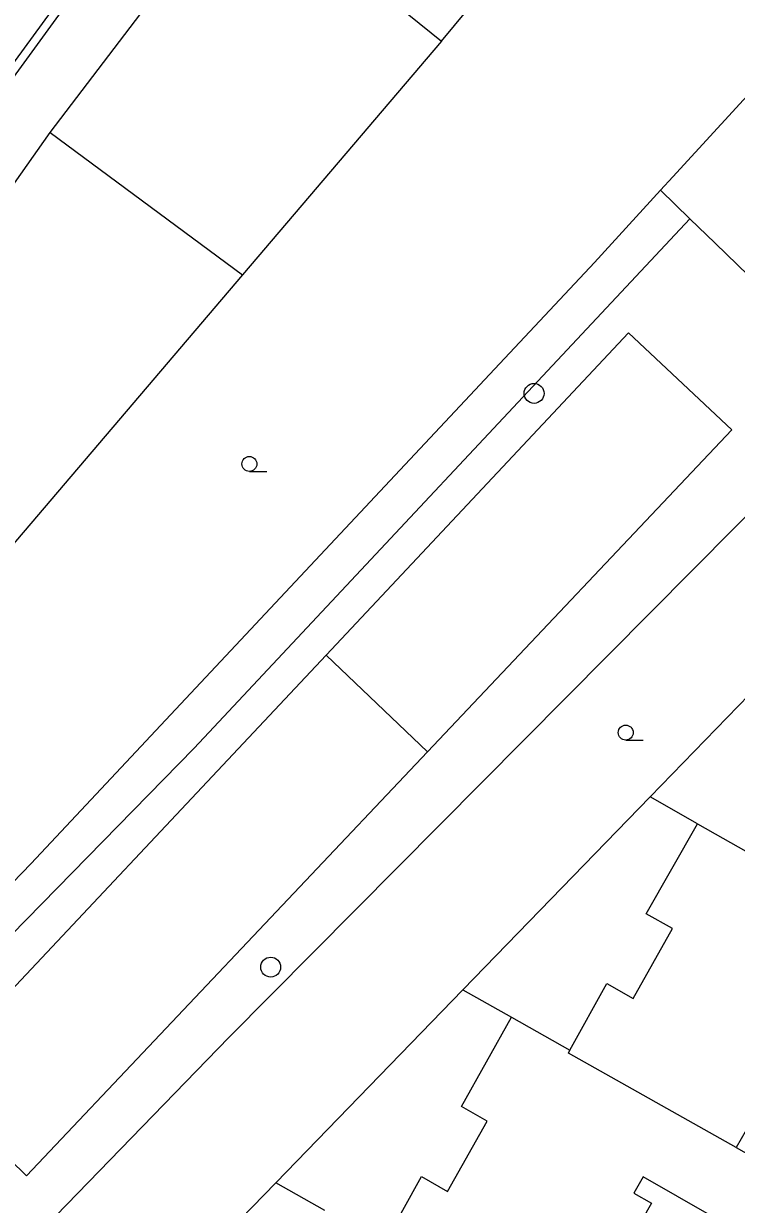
# Model space of a CAD drawing. Extents: x -598233 to -596890, y -1157848 to -1156431.
# Drawn here: x -598000.2 to -597964.5, y -1156632.2 to -1156572.9 of the extents above; entities that cross this region are included whole.
import ezdxf

# ---------------------------------------------------------------- set-up
doc = ezdxf.new("R2010")
doc.units = 0
for name, color, linetype in [('Level 11', 7, 'Continuous'), ('Level 27', 7, 'Continuous'), ('Level 36', 7, 'Continuous'), ('Level 5', 7, 'Continuous'), ('Level 51', 7, 'Continuous'), ('Level 7', 7, 'Continuous')]:
    doc.layers.add(name, color=color, linetype=linetype)

msp = doc.modelspace()

# ---------------------------------------------------------------- linework, layer by layer
at = {"layer": 'Level 11'}
for points in [[(-597998.9, -1156578.37), (-597989.27, -1156565.71)], [(-598015.95, -1156602.56), (-597998.9, -1156578.37)], [(-597998.9, -1156578.37), (-597989.24, -1156585.51)], [(-597991.67, -1156609.27), (-597966.79, -1156582.7)], [(-598022.27, -1156640.51), (-597991.67, -1156609.27)]]:
    msp.add_lwpolyline(points, dxfattribs=at)
at = {"layer": 'Level 27'}
for centre in [(-597974.61, -1156591.46), (-597987.83, -1156620.25)]:
    msp.add_circle(centre, 0.5, dxfattribs=at)
at = {"layer": 'Level 36'}
for p, q in [((-597988.9, -1156595.375), (-597988.025, -1156595.375)), ((-597970.01, -1156608.855), (-597969.135, -1156608.855))]:
    msp.add_line(p, q, dxfattribs=at)
for centre in [(-597988.9001, -1156594.9999), (-597970.0101, -1156608.4799)]:
    msp.add_circle(centre, 0.375, dxfattribs=at)
at = {"layer": 'Level 5'}
for points in [[(-597989.27, -1156565.71), (-597979.25, -1156573.79)], [(-597979.25, -1156573.79), (-597974.12, -1156567.58)], [(-597969.87, -1156588.43), (-597985.05, -1156604.6), (-598005.06, -1156625.88)], [(-597969.87, -1156588.43), (-597964.69, -1156593.29), (-597979.96, -1156609.44), (-598000.08, -1156630.73)], [(-597985.05, -1156604.6), (-597979.96, -1156609.44)], [(-597964.46, -1156629.31), (-597972.89, -1156624.56), (-597972.81, -1156624.42), (-597970.95, -1156621.08), (-597969.64, -1156621.82), (-597967.67, -1156618.31), (-597968.98, -1156617.57), (-597966.41, -1156613.06), (-597963.48, -1156614.71), (-597963.55, -1156614.84), (-597955.28, -1156619.51), (-597955.11, -1156619.61), (-597952.97, -1156620.82), (-597954.69, -1156623.98), (-597959.81, -1156621.08), (-597960.27, -1156621.9), (-597959.35, -1156622.42), (-597961.86, -1156626.8), (-597962.74, -1156626.31), (-597963.21, -1156627.13), (-597964.46, -1156629.31)], [(-597973.81, -1156639.02), (-597982.22, -1156634.27), (-597982.14, -1156634.14), (-597980.26, -1156630.75), (-597978.96, -1156631.51), (-597976.97, -1156627.98), (-597978.26, -1156627.25), (-597975.75, -1156622.76), (-597972.81, -1156624.42)], [(-598005.06, -1156625.88), (-598000.08, -1156630.73)], [(-597964.46, -1156629.31), (-597962.3, -1156630.53), (-597964.08, -1156633.66), (-597969.14, -1156630.77), (-597969.6, -1156631.59), (-597968.72, -1156632.09), (-597969.69, -1156633.8), (-597971.21, -1156636.48), (-597972.09, -1156635.98), (-597973.81, -1156639.02)]]:
    msp.add_lwpolyline(points, dxfattribs=at)
at = {"layer": 'Level 51'}
for points in [[(-597966.41, -1156613.06), (-597968.79, -1156611.71)], [(-597978.18, -1156621.39), (-597975.75, -1156622.76)], [(-598014.76, -1156649.34), (-598013.83, -1156648.38), (-597989.93, -1156623.79)], [(-597985.12, -1156632.46), (-597987.58, -1156631.07)]]:
    msp.add_lwpolyline(points, dxfattribs=at)
at = {"layer": 'Level 7'}
for points in [[(-597971.58, -1156584.89), (-597968.27, -1156581.27), (-597967.64, -1156580.59), (-597954.4, -1156566.14), (-597936.53, -1156547.14), (-597914.45, -1156523.67), (-597914.88, -1156523.26), (-597915.6, -1156522.56), (-597921.29, -1156517.04)], [(-598026.7, -1156610.46), (-598021.37, -1156603.13), (-598020.82, -1156602.37), (-597992.45, -1156563.53), (-597991.6599, -1156562.44), (-597982.86, -1156550.35), (-597974.4699, -1156538.84)], [(-598026.31, -1156610.72), (-597992.13, -1156563.75)], [(-597979.25, -1156573.79), (-597989.24, -1156585.51), (-598008.5, -1156608.11), (-598026.93, -1156629.77)], [(-597966.79, -1156582.7), (-597968.27, -1156581.27)], [(-597965.52, -1156583.93), (-597966.79, -1156582.7)], [(-597957.55, -1156591.65), (-597957.74, -1156591.47), (-597965.52, -1156583.93)], [(-597999.85, -1156615.05), (-597971.58, -1156584.89)], [(-597960.3, -1156593.93), (-597989.93, -1156623.79)], [(-597955.88, -1156598.42), (-597959.39, -1156602.03), (-597968.79, -1156611.71), (-597978.18, -1156621.39), (-597987.58, -1156631.07), (-597993.44, -1156637.11), (-597996.96, -1156640.78)], [(-598017.49, -1156633.3), (-597999.85, -1156615.05)]]:
    msp.add_lwpolyline(points, dxfattribs=at)

doc.saveas('drawing.dxf')
